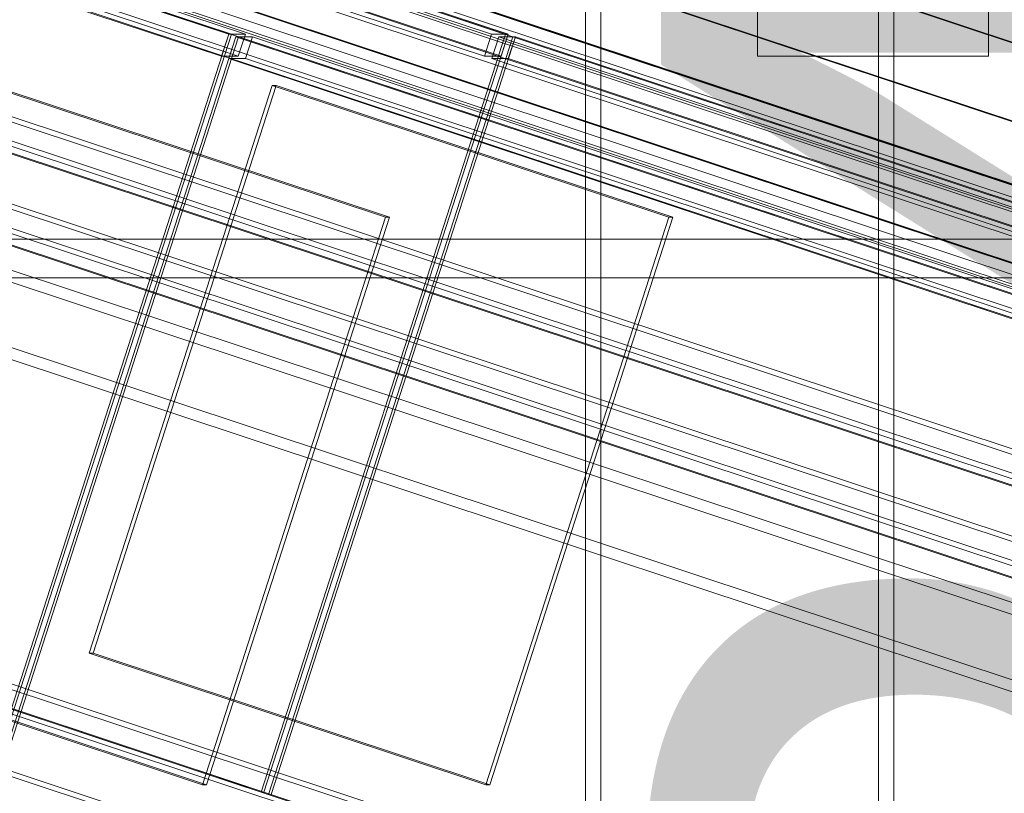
# Model space of a CAD drawing. Header units: millimetres. Extents: x -4395 to 65662, y -65530 to 6847.
# Tile 831 of 1034: x 24134 to 24389, y 916 to 1117. Entities that reach past the tile are written whole.
import ezdxf

# ---------------------------------------------------------------- set-up
doc = ezdxf.new("R2010")
doc.units = ezdxf.units.MM
for name, color, linetype, lineweight in [('COTAS_O', 1, 'Continuous', 0), ('COTAS_P', 1, 'Continuous', 0), ('lateral_briquetadora', 7, 'Continuous', 0), ('lateral_C02', 7, 'Continuous', 0), ('lateral_C05', 7, 'Continuous', 0), ('lateral_C07', 7, 'Continuous', 0)]:
    doc.layers.add(name, color=color, linetype=linetype, lineweight=lineweight)
doc.dimstyles.new('R19_100', dxfattribs={"dimtxt": 250, "dimasz": 150, "dimexe": 150, "dimexo": 80, "dimgap": 100, "dimtad": 1, "dimtih": 1, "dimtoh": 1, "dimdsep": 46, "dimcen": 0.09, "dimadec": 0, "dimazin": 0, "dimtfac": 1, "dimtdec": 4, "dimtofl": 0, "dimtmove": 0, "dimatfit": 3, "dimfxl": 1, "dimtolj": 1, "dimtzin": 0, "dimarcsym": 0})

# ---------------------------------------------------------------- blocks, each defined once
blk = doc.blocks.new('DIM_R33_4')
at = {"layer": 'COTAS_P'}
for p, q in [((15248.37, 1279.09), (24311.82, 4109.09)), ((24311.82, 4109.09), (24155.23, 4107.34)), ((24311.82, 4109.09), (24182.05, 4021.43)), ((24580.07, 3250), (24311.82, 4109.09)), ((15248.37, 1279.09), (15378.14, 1366.76)), ((15248.37, 1279.09), (15404.97, 1280.85)), ((15516.62, 420), (15248.37, 1279.09))]:
    blk.add_line(p, q, dxfattribs=at)
blk.add_text('9495 P', height=250, rotation=17.3406, dxfattribs=at).set_placement((19750.29, 2789.55))
blk = doc.blocks.new('DIM_R33_8')
at = {"layer": 'COTAS_P'}
for p, q in [((24250.07, 1241), (24650.07, 1241)), ((24650.07, 1241), (24605.07, 1091)), ((24650.07, 0), (24650.07, 1241)), ((24650.07, 1241), (24695.07, 1091)), ((24650.07, 0), (24605.07, 150)), ((24650.07, 0), (24695.07, 150)), ((24250.07, 0), (24650.07, 0))]:
    blk.add_line(p, q, dxfattribs=at)
blk.add_text('1241 P', height=250, rotation=90, dxfattribs=at).set_placement((24550.07, 620.5))
blk = doc.blocks.new('DIM_R33_27')
at = {"layer": 'COTAS_O'}
for p, q in [((23750.07, 2330), (24450.07, 2330)), ((24450.07, 2330), (24405.07, 2180)), ((24450.07, 0), (24450.07, 2330)), ((24450.07, 2330), (24495.07, 2180)), ((24450.07, 0), (24405.07, 150)), ((24450.07, 0), (24495.07, 150)), ((23750.07, 0), (24450.07, 0))]:
    blk.add_line(p, q, dxfattribs=at)
blk.add_text('2330 O', height=250, rotation=90, dxfattribs=at).set_placement((24350.07, 1165))

msp = doc.modelspace()

# ---------------------------------------------------------------- linework, layer by layer
at = {"layer": 'lateral_briquetadora'}
for p, q in [((23750.067, 1060), (25950.067, 1060)), ((23900.067, 1060), (25800.067, 1060)), ((23900.067, 1050), (25800.067, 1050))]:
    msp.add_line(p, q, dxfattribs=at)
at = {"layer": 'lateral_C02'}
for p, q in [((24280.488, 2814.555), (24280.488, 12)), ((24284.488, 12), (24284.488, 2814.555)), ((24356.488, 2814.555), (24356.488, 12)), ((24360.488, 12), (24360.488, 2814.555))]:
    msp.add_line(p, q, dxfattribs=at)
at = {"layer": 'lateral_C05'}
for p, q in [((24325.067, 1107.5), (24325.067, 1189.5)), ((24385.067, 1107.5), (24385.067, 1189.5)), ((24325.067, 1107.5), (24385.067, 1107.5))]:
    msp.add_line(p, q, dxfattribs=at)
at = {"layer": 'lateral_C07'}
for p, q in [((20042.533, 2535.254), (26489.775, 393.296)), ((26490.293, 393.296), (20043.051, 2535.254)), ((20104.181, 2535.254), (26551.422, 393.296)), ((26551.94, 393.296), (20104.699, 2535.254)), ((19976.507, 2520.65), (26536.084, 341.372)), ((26596.523, 341.372), (20036.946, 2520.65)), ((26535.165, 338.52), (19975.588, 2517.799)), ((20036.027, 2517.799), (26595.604, 338.52)), ((26479.053, 360.032), (20031.811, 2501.989)), ((20032.329, 2501.989), (26479.571, 360.032)), ((26540.7, 360.032), (20093.459, 2501.989)), ((20093.977, 2501.989), (26541.218, 360.032)), ((20041.117, 2496.028), (26469.636, 360.291)), ((26530.075, 360.291), (20101.556, 2496.028)), ((26468.717, 357.44), (20040.198, 2493.177)), ((20100.637, 2493.177), (26529.156, 357.44)), ((20062.929, 2483.847), (26435.28, 366.77)), ((26442.705, 366.77), (20070.354, 2483.847)), ((20126.649, 2483.847), (26499, 366.77)), ((26506.425, 366.77), (20134.074, 2483.847)), ((19884.41, 2478.743), (26575.045, 255.924)), ((26579.362, 255.924), (19888.727, 2478.743)), ((19952.619, 2478.743), (26643.254, 255.924)), ((26647.571, 255.924), (19956.936, 2478.743)), ((26433.442, 361.068), (20061.091, 2478.144)), ((20068.516, 2478.144), (26440.867, 361.068)), ((26497.162, 361.068), (20124.811, 2478.144)), ((20132.236, 2478.144), (26504.587, 361.068)), ((26573.206, 250.221), (19882.571, 2473.041)), ((19886.889, 2473.041), (26577.524, 250.221)), ((26641.416, 250.221), (19950.781, 2473.041)), ((19955.098, 2473.041), (26645.733, 250.221)), ((19881.652, 2470.19), (26572.287, 247.37)), ((26572.978, 247.37), (19882.343, 2470.19)), ((19953.488, 2470.19), (26644.123, 247.37)), ((26644.814, 247.37), (19954.179, 2470.19)), ((19944.954, 2422.758), (26504.531, 243.48)), ((26564.97, 243.48), (20005.393, 2422.758)), ((26503.612, 240.628), (19944.035, 2419.907)), ((20004.474, 2419.907), (26564.051, 240.628)), ((19841.522, 2345.686), (26532.157, 122.867)), ((26536.474, 122.867), (19845.839, 2345.686)), ((19909.732, 2345.686), (26600.367, 122.867)), ((26604.684, 122.867), (19914.049, 2345.686)), ((26598.529, 117.164), (19907.894, 2339.984)), ((26602.155, 117.164), (19911.52, 2339.984)), ((19912.211, 2339.984), (26602.846, 117.164)), ((23066.395, 1485.78), (24187.878, 1113.191)), ((24188.569, 1113.191), (23067.086, 1485.78)), ((24192.195, 1113.191), (23070.712, 1485.78)), ((23134.605, 1485.78), (24256.088, 1113.191)), ((23138.231, 1485.78), (24259.714, 1113.191)), ((24260.405, 1113.191), (23138.922, 1485.78)), ((24186.04, 1107.489), (23064.557, 1480.078)), ((23068.874, 1480.078), (24190.357, 1107.489)), ((24254.25, 1107.489), (23132.767, 1480.078)), ((23137.084, 1480.078), (24258.567, 1107.489)), ((24196.302, 916.457), (23074.819, 1289.046)), ((23075.51, 1289.046), (24196.993, 916.457)), ((24124.466, 916.457), (24187.878, 1113.191)), ((24188.569, 1113.191), (24125.157, 916.457)), ((24126.339, 915.835), (24189.75, 1112.569)), ((24127.029, 915.835), (24190.441, 1112.569)), ((24186.04, 1107.489), (24187.878, 1113.191)), ((24187.878, 1113.191), (24188.569, 1113.191)), ((24187.878, 1113.191), (24192.195, 1113.191)), ((24187.912, 1106.867), (24189.75, 1112.569)), ((24190.441, 1112.569), (24189.75, 1112.569)), ((24189.75, 1112.569), (25311.234, 739.981)), ((24194.067, 1112.569), (24189.75, 1112.569)), ((24192.195, 1113.191), (24190.357, 1107.489)), ((25311.924, 739.981), (24190.441, 1112.569)), ((24192.229, 1106.867), (24194.067, 1112.569)), ((25315.551, 739.981), (24194.067, 1112.569)), ((24196.302, 916.457), (24259.714, 1113.191)), ((24260.405, 1113.191), (24196.993, 916.457)), ((24198.175, 915.835), (24261.586, 1112.569)), ((24198.865, 915.835), (24262.277, 1112.569)), ((24254.25, 1107.489), (24256.088, 1113.191)), ((24256.088, 1113.191), (24260.405, 1113.191)), ((24256.122, 1106.867), (24257.96, 1112.569)), ((24262.277, 1112.569), (24257.96, 1112.569)), ((24257.96, 1112.569), (25379.443, 739.981)), ((24260.405, 1113.191), (24258.567, 1107.489)), ((24259.714, 1113.191), (24260.405, 1113.191)), ((24260.439, 1106.867), (24262.277, 1112.569)), ((24262.277, 1112.569), (24261.586, 1112.569)), ((24261.586, 1112.569), (25383.07, 739.981)), ((25383.76, 739.981), (24262.277, 1112.569)), ((24190.357, 1107.489), (24186.04, 1107.489)), ((25309.396, 734.278), (24187.912, 1106.867)), ((24187.912, 1106.867), (24192.229, 1106.867)), ((24192.229, 1106.867), (25313.713, 734.278)), ((24258.567, 1107.489), (24254.25, 1107.489)), ((25377.605, 734.278), (24256.122, 1106.867)), ((24256.122, 1106.867), (24260.439, 1106.867)), ((24260.439, 1106.867), (25381.922, 734.278)), ((24125.552, 1099.884), (24228.526, 1065.673)), ((24229.562, 1065.673), (24126.588, 1099.884)), ((24151.633, 952.571), (24199.115, 1099.884)), ((24152.669, 952.571), (24200.151, 1099.884)), ((24200.151, 1099.884), (24199.115, 1099.884)), ((24199.115, 1099.884), (24302.089, 1065.673)), ((24303.125, 1065.673), (24200.151, 1099.884)), ((24181.044, 918.36), (24228.526, 1065.673)), ((24229.562, 1065.673), (24182.08, 918.36)), ((24228.526, 1065.673), (24229.562, 1065.673)), ((24254.607, 918.36), (24302.089, 1065.673)), ((24303.125, 1065.673), (24255.643, 918.36)), ((24302.089, 1065.673), (24303.125, 1065.673)), ((24181.044, 918.36), (24078.07, 952.571)), ((24079.106, 952.571), (24182.08, 918.36)), ((24254.607, 918.36), (24151.633, 952.571)), ((24151.633, 952.571), (24152.669, 952.571)), ((24152.669, 952.571), (24255.643, 918.36)), ((24182.08, 918.36), (24181.044, 918.36)), ((24255.643, 918.36), (24254.607, 918.36)), ((24196.993, 916.457), (24196.302, 916.457))]:
    msp.add_line(p, q, dxfattribs=at)

# ---------------------------------------------------------------- dimensions: what is measured, and where the dimension line sits
at = {"layer": 'COTAS_O'}
dim = msp.add_aligned_dim(p1=(23750.067, 0), p2=(23750.067, 2330), distance=-700, text='<> O', dimstyle='R19_100', dxfattribs=at)
dim.commit()
dim.dimension.update_dxf_attribs({"geometry": 'DIM_R33_27', "text_midpoint": (24450.067, 1165)})
at = {"layer": 'COTAS_P'}
for p1, p2, distance, picture, middle in [((15516.618, 420), (24580.067, 3250), 900, 'DIM_R33_4', (19780.096, 2694.095)), ((24250.067, 0), (24250.067, 1241), -400, 'DIM_R33_8', (24650.067, 620.5))]:
    dim = msp.add_aligned_dim(p1=p1, p2=p2, distance=distance, text='<> P', dimstyle='R19_100', dxfattribs=at)
    dim.commit()
    dim.dimension.update_dxf_attribs({"geometry": picture, "text_midpoint": middle})

doc.saveas('drawing.dxf')
